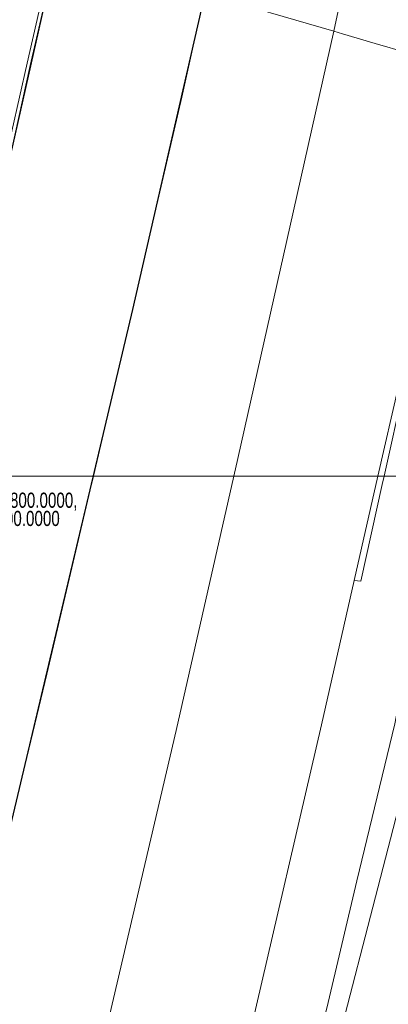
# Model space of a CAD drawing. Header units: metres. Extents: x 102313 to 104557, y 415820 to 422103.
# Tile 748 of 865: x 103808 to 103847, y 419344 to 419448. Entities that reach past the tile are written whole.
import ezdxf

# ---------------------------------------------------------------- set-up
doc = ezdxf.new("R2010")
doc.units = ezdxf.units.M
doc.header["$MEASUREMENT"] = 0
for name, color, linetype, lineweight in [('00-Coordinaten', 7, 'Continuous', 0), ('Berm', 92, 'Continuous', 0), ('N-WE-VH-KANTVERHARDING-GD', 6, 'Continuous', 30), ('Terrein_struiken', 92, 'Continuous', 0), ('Wegdeel', 254, 'Continuous', 0)]:
    doc.layers.add(name, color=color, linetype=linetype, lineweight=lineweight)
doc.styles.add('Style-WORKING', font='WORKING.shx')

msp = doc.modelspace()

# ---------------------------------------------------------------- linework, layer by layer
at = {"layer": '00-Coordinaten'}
msp.add_line((104100, 419400), (102600, 419400), dxfattribs=at)
at = {"layer": 'Berm', "flags": 128}
for points in [[(103827.323, 419451.05), (103840.967, 419447.055)], [(103789.792, 419140.563), (103793.207, 419155.782), (103797.032, 419169.967), (103800.982, 419184.437), (103804.622, 419198.401), (103809.826, 419220.49), (103814.606, 419237.733), (103817.982, 419252.69), (103821.86, 419268.859), (103825.1, 419283.398), (103828.169, 419296.386), (103831.04, 419308.428), (103833.19, 419320.638), (103837.32, 419332.904), (103840.219, 419343.725), (103843.385, 419357.203), (103847.417, 419373.807), (103849.351, 419384.008), (103852.951, 419396.734), (103853.756, 419400)]]:
    msp.add_lwpolyline(points, dxfattribs=at)
at = {"layer": 'N-WE-VH-KANTVERHARDING-GD', "flags": 128}
for points in [[(103938.122, 420008.729), (103929.212, 419956.023), (103917.54, 419890.643), (103904.148, 419818.719), (103895.328, 419772.86), (103879.323, 419692.029), (103868.789, 419641.128), (103859.751, 419597.65), (103850.171, 419553.164), (103841.185, 419512.285), (103831.03, 419467.189), (103827.323, 419451.05), (103819.703, 419417.647), (103805.967, 419359.663), (103796.787, 419321.155), (103784.348, 419271.121), (103774.215, 419231.059), (103756.213, 419160.926), (103739.998, 419099.494), (103726.902, 419050.989)], [(103781.732, 419328.459), (103786.985, 419350.293), (103792.025, 419370.763), (103796.572, 419389.988), (103801.275, 419409.963), (103805.675, 419429.01), (103811.688, 419455.627), (103819.856, 419491.315), (103825.995, 419519.328), (103833.53, 419553.782), (103841.346, 419590.847), (103849.25, 419627.581), (103856.634, 419662.497), (103864.22, 419698.818), (103867.384, 419716.882), (103869.08, 419725.782), (103874.322, 419752.805), (103877.297, 419767.851), (103882.677, 419795.067), (103888.146, 419823.506), (103890.955, 419838.184), (103894.821, 419859.464)]]:
    msp.add_lwpolyline(points, dxfattribs=at)
at = {"layer": 'Terrein_struiken', "flags": 128}
msp.add_lwpolyline([(103792.219, 419140.812), (103798.245, 419167.615), (103804.869, 419194.008), (103809.604, 419212.13), (103817.025, 419241.15), (103828.384, 419286.268), (103837.591, 419325.385), (103849.38, 419371.056), (103855.532, 419397.995), (103855.99, 419400)], dxfattribs=at)
at = {"layer": 'Wegdeel', "flags": 128}
for points in [[(103898.835, 419729.546), (103896.085, 419714.886), (103885.304, 419659.772), (103874.947, 419608.396), (103862.686, 419549.158), (103850.868, 419493.436), (103840.967, 419447.055)], [(103811.31, 419455.738), (103808.535, 419443.697), (103805.272, 419429.291), (103801.051, 419410.491), (103798.559, 419400)], [(103798.929, 419400), (103801.275, 419409.963), (103805.675, 419429.01), (103808.871, 419443.431), (103811.688, 419455.627)], [(103827.323, 419451.05), (103824.902, 419440.073), (103819.703, 419417.647), (103815.549, 419400)], [(103830.397, 419400), (103830.825, 419401.887), (103836.708, 419428.062), (103840.967, 419447.055)], [(103840.967, 419447.055), (103841.898, 419446.782), (103845.338, 419445.776), (103848.743, 419444.779), (103852.311, 419443.734), (103855.217, 419442.883)], [(103855.217, 419442.883), (103851.608, 419426.506), (103847.852, 419409.658), (103845.636, 419400)], [(103846.276, 419400), (103850.452, 419418.771), (103855.071, 419439.271), (103855.8, 419442.712)], [(103815.549, 419400), (103815.207, 419398.548), (103810.626, 419379.063), (103805.967, 419359.663), (103801.886, 419342.743), (103796.787, 419321.155), (103789.821, 419293.354), (103784.348, 419271.121), (103778.44, 419247.412), (103772.698, 419225.189), (103767.947, 419206.435), (103762.346, 419184.604), (103756.213, 419160.926), (103749.666, 419135.91), (103745.053, 419118.587), (103739.998, 419099.494)], [(103756.712, 419096.106), (103762.57, 419119.307), (103766.965, 419136.43), (103772.311, 419157.046), (103778.174, 419180.402), (103783.132, 419200.648), (103790.227, 419229.186), (103797.448, 419259.222), (103804.172, 419287.812), (103811.348, 419317.694), (103817.034, 419342.045), (103824.295, 419373.091), (103830.397, 419400)], [(103843.104, 419388.964), (103843.834, 419388.91), (103846.082, 419399.126), (103846.276, 419400)], [(103845.636, 419400), (103843.104, 419388.964)], [(103843.104, 419388.964), (103839.683, 419373.715), (103832.215, 419341.612), (103825.899, 419314.465), (103823.13, 419302.572), (103817.796, 419280.185), (103811.807, 419254.822), (103805.256, 419227.762), (103799.564, 419204.666), (103792.791, 419177.066), (103789.042, 419162.288), (103784.312, 419143.152), (103778.467, 419120.852), (103771.212, 419093.167)]]:
    msp.add_lwpolyline(points, dxfattribs=at)

# ---------------------------------------------------------------- texts
at = {"layer": '00-Coordinaten', "insert": (103801.29, 419398.263), "char_height": 1.6, "attachment_point": 1, "rotation": 0.00001, "line_spacing_factor": 0.722889, "style": 'Style-WORKING'}
msp.add_mtext('\\H1x;\\W0.75;RD 103800.0000,\\P   419400.0000', dxfattribs=at)

doc.saveas('drawing.dxf')
